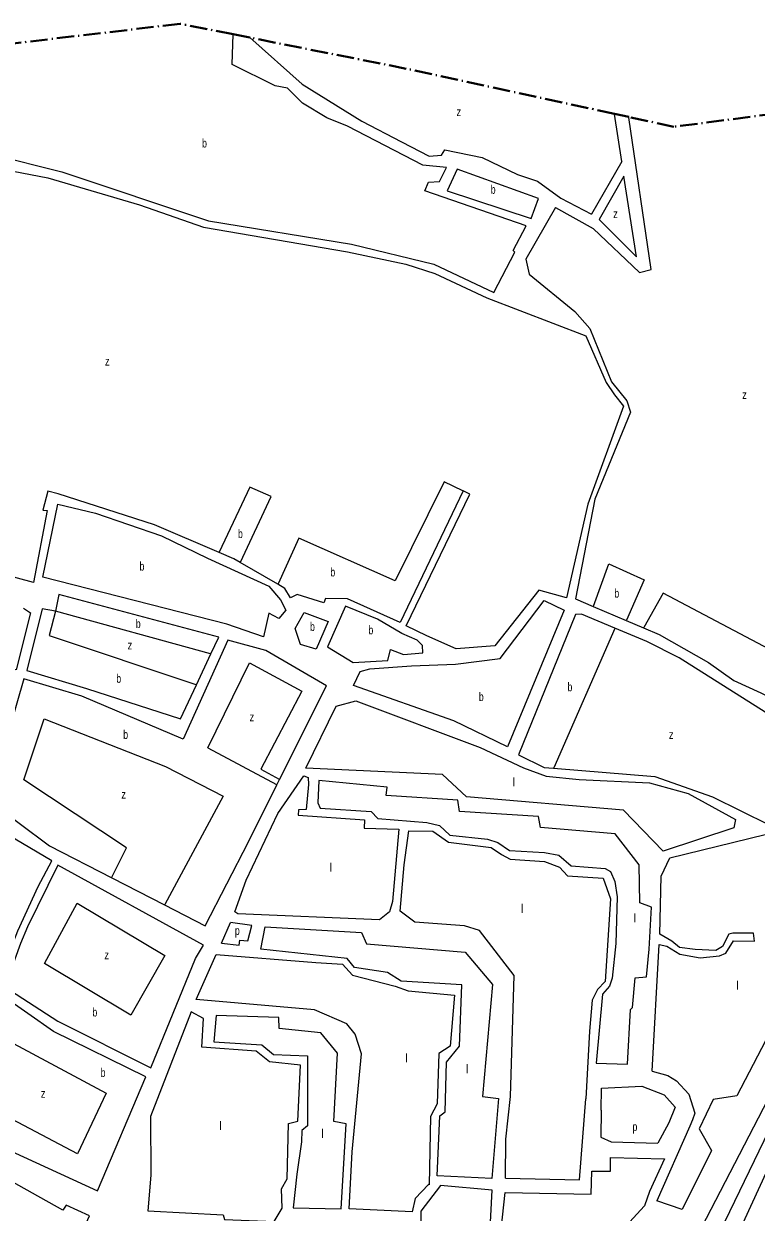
# Model space of a CAD drawing. Extents: x 639657 to 671642, y 222838 to 252123.
# Drawn here: x 649723 to 650568, y 250434 to 251804 of the extents above; entities that cross this region are included whole.
import ezdxf

# ---------------------------------------------------------------- set-up
doc = ezdxf.new("R2010")
doc.units = 0
doc.header["$LTSCALE"] = 4
doc.linetypes.add('DOT_DASHED', pattern=[7.7, 5, -1.2, 0.3, -1.2])
for name, color, linetype, lineweight in [('1', 7, 'Continuous', 13), ('21', 7, 'Continuous', 13), ('4', 7, 'DOT_DASHED', 40), ('57', 7, 'Continuous', 35)]:
    doc.layers.add(name, color=color, linetype=linetype, lineweight=lineweight)
doc.layers.add('7', color=7, linetype='Continuous')

msp = doc.modelspace()

# ---------------------------------------------------------------- linework, layer by layer
at = {"layer": '1'}
for p, q in [((650413.166, 251645.241), (650378.179, 251584.364)), ((650415.803, 251628.15), (650387.108, 251578.222)), ((650342.89, 251602.75), (650378.179, 251584.364)), ((649951.2, 250743.874), (649961.771, 250767.537)), ((650389.367, 250551.21), (650389.791, 250576.718)), ((650462.574, 250495.256), (650445.293, 250457.476)), ((650269.879, 250375.717), (650278.739, 250456.283))]:
    msp.add_line(p, q, dxfattribs=at)
for points in [[(649687.17, 251653.04), (649767.17, 251633.25), (649936.23, 251576.51), (650101.54, 251549.65), (650196.35, 251526.69), (650265.62, 251494.2), (650289.99, 251540.7), (650287.84, 251542.62), (650303.01, 251571.04), (650186.03, 251611.14), (650190.08, 251621.25), (650202.97, 251622.15), (650210.87, 251638.08), (650183.58, 251640.8), (650096.65, 251685.93), (650072.99, 251695.32), (650045.01, 251712.45), (650027.35, 251729.6), (650013.37, 251732.36), (649963.67, 251756.74), (649964.95, 251791.709)], [(649984.075, 251787.915), (650044.52, 251734.16), (650113.18, 251691.56), (650159.23, 251667.61), (650190.86, 251651.35), (650205.25, 251652.46), (650209.1, 251658.49), (650252.09, 251649.8), (650292.97, 251629.91), (650316.19, 251622.45), (650342.89, 251602.75)], [(650868.558, 251728.311), (650873.94, 251663.96), (650866.91, 251561.41), (650819.54, 251053.22), (650792.31, 250960.32), (650503.6, 250364.17), (650397.41, 250169.26), (650436.51, 250167.22), (650922.17, 251222.64), (650999.81, 251417.78), (651103.042, 251685.015)], [(650413.166, 251645.241), (650404.774, 251699.617), (650404.697, 251700.116)], [(650336.847, 251592.166), (650380.435, 251567.94), (650433.547, 251517.065), (650447.108, 251520.456), (650421.546, 251695.984), (650421.473, 251696.484)], [(649482.5, 251677.88), (649750.86, 251626.12), (649856.88, 251595.22), (649930.66, 251569.4), (650096.62, 251541.04), (650163.91, 251526.6), (650197.67, 251515.94), (650257.69, 251487.73), (650371.68, 251443.97), (650395.46, 251390.09), (650404.73, 251376.14), (650415.3, 251362.85), (650373.93, 251249.9), (650349.31, 251141.95), (650317.49, 251150.67), (650266.75, 251086.49), (650222.08, 251083.14), (650188.3, 251098.09), (650164.64, 251109.63), (650237.91, 251261.56), (650230.38, 251265.19)], [(650387.108, 251578.222), (650430.157, 251535.154), (650415.803, 251628.15)], [(650336.847, 251592.166), (650302.69, 251532.35), (650306.39, 251515.16), (650358.92, 251472.31), (650376.6, 251452.37), (650401.47, 251390.97), (650419.14, 251369.31), (650423.26, 251356.21), (650382.29, 251255.94), (650359.84, 251140.68), (650380.28, 251132.023), (650418.48, 251115.844), (650438.466, 251107.379)], [(649763.04, 251262), (649751, 251264.98), (649745.05, 251243.04), (649750.2, 251242.62), (649734.54, 251159.83), (649687.22, 251172.39)], [(649948.631, 251194.197), (649874.03, 251226.19), (649763.04, 251262)], [(650230.38, 251265.19), (650157.54, 251113.69), (650096.66, 251140.82), (650071.52, 251141.4), (650069.38, 251136.23), (650038.63, 251145.82), (650030.91, 251142.15), (650024.64, 251152.87), (650016.392, 251157.628), (649972.995, 251182.664)], [(649972.995, 251182.664), (649965.67, 251186.89), (649948.631, 251194.197)], [(650438.466, 251107.379), (650456.62, 251099.69), (650513.21, 251067.4), (650542.48, 251046.85), (650573.67, 251032.54), (650628.95, 251004.98), (650721.88, 250955.61), (650739.06, 250954.58), (650769.57, 251029.02), (650766.65, 251073.7), (650752.99, 251122.87), (650742.61, 251148.2), (650728.14, 251174.16), (650719.99, 251172.42)], [(649939.106, 251077.266), (649948.31, 251096.79), (649763.8, 251145.94), (649759.77, 251126.59), (649744.51, 251129.34)], [(649723.01, 251130.14), (649730.98, 251124.57), (649714.41, 251058.98), (649669.297, 251070.471)], [(649744.51, 251129.34), (649726.87, 251058.15), (649795.7, 251037.49), (649903.88, 251002.54), (649922.374, 251041.771), (649939.106, 251077.266)], [(650366.98, 251123.08), (650359.89, 251122.63), (650293.96, 250960.85), (650323.65, 250946.53), (650334.663, 250945.634)], [(650334.663, 250945.634), (650451.28, 250936.15), (650517.94, 250912.7), (650583.33, 250880.44), (650667.87, 250835.56), (650685.47, 250841.19), (650727.11, 250925.33), (650722.36, 250936.05), (650608.15, 250991.81), (650479.68, 251072.68), (650442.25, 251091.7), (650405.34, 251107.088), (650366.98, 251123.08)], [(650018.439, 250932.596), (650072.44, 251040.61), (650002.72, 251081.25), (649958.63, 251093.16), (649906.96, 250978.91), (649790.13, 251028.67)], [(649790.13, 251028.67), (649723.25, 251048.47), (649682.39, 250908.46), (649753.02, 250856.22), (649824.738, 250819.322), (649885.546, 250788.037)], [(649885.546, 250788.037), (649932.5, 250763.88), (649982.5, 250860.71), (650015.4, 250926.518), (650018.439, 250932.596)], [(650278.961, 250472.82), (650279.57, 250518.02), (650284.98, 250567.2), (650289.09, 250706.43), (650248.99, 250758.31), (650231.79, 250763.85), (650174.41, 250767.99), (650157.62, 250780.83), (650162.19, 250834.13), (650167.67, 250873.25), (650195.38, 250872.9), (650213.47, 250860.27), (650262.68, 250853.97), (650274.3, 250846.05), (650284.63, 250840.7), (650323.95, 250838.02), (650341.59, 250831.41), (650350.64, 250821.34), (650391.89, 250818.66), (650400.34, 250795.05), (650394.16, 250699.85), (650385.17, 250690.59), (650379.19, 250678.32), (650376.07, 250642.22), (650371.78, 250564.22)], [(650448.16, 250596.45), (650456.55, 250742.14), (650465.37, 250740.44), (650480.21, 250731.03), (650503.85, 250727.02), (650526.19, 250729.44), (650533.27, 250732.26), (650542.03, 250746.68), (650566.52, 250746.32), (650565.21, 250755.55), (650541.58, 250755.49), (650536.86, 250754.4), (650529.38, 250740.2), (650521.66, 250735.45), (650498.03, 250736.67), (650479.76, 250738.98), (650470.93, 250746.05), (650457.38, 250754.17), (650458.69, 250821), (650468.73, 250842.08), (650578.63, 250869.25)], [(650669.03, 250803.98), (650546.19, 250567.94), (650518.92, 250563.57), (650502.7, 250529.79), (650516.73, 250504.7), (650482.99, 250436.93), (650453.875, 250446.799)], [(649951.2, 250743.874), (649971.817, 250741.582), (649972.409, 250747.501), (649981.579, 250746.613), (649986.312, 250764.075), (649961.771, 250767.537)], [(650190.96, 250465.31), (650190.1, 250465.74), (650174.9, 250449.37), (650171.5, 250434.11), (650098.66, 250437.55), (650102.34, 250503.09), (650112.97, 250616.34), (650105.6, 250639.09), (650095.9, 250650.67), (650058.68, 250666.89), (649922.21, 250678.98), (649945.398, 250730.888)], [(649945.398, 250730.888), (650060.24, 250721.47), (650090.97, 250719.84), (650102.61, 250706.98), (650151.85, 250694.44), (650166.69, 250688.9), (650220.41, 250683.89), (650215.21, 250625.01), (650202.13, 250616.59), (650200.36, 250558.58), (650192.67, 250544.16), (650190.96, 250465.31)], [(650448.16, 250596.45), (650466.549, 250591.264), (650476.455, 250585.07), (650490.488, 250569.792), (650497.505, 250547.907), (650495.028, 250540.061), (650491.725, 250533.041), (650453.875, 250446.799)], [(650389.791, 250576.718), (650436.42, 250578.876), (650462.009, 250568.966), (650474.804, 250554.927), (650467.58, 250536.757), (650454.731, 250513.189)], [(650278.961, 250472.82), (650364.602, 250471.102), (650371.78, 250564.22)], [(650389.367, 250551.21), (650388.954, 250520.241), (650400.923, 250514.872), (650454.731, 250513.189)], [(650278.739, 250456.283), (650377.809, 250454.585), (650378.84, 250481.012), (650400.303, 250481.012), (650400.303, 250496.703), (650462.574, 250495.256)], [(650445.293, 250457.476), (650439.514, 250440.959), (650400.51, 250398.841), (650393.265, 250395.292)]]:
    msp.add_lwpolyline(points, dxfattribs=at)
for points in [[(650317.06, 251602.34), (650223.51, 251636.27), (650211.65, 251611.32), (650308.69, 251579.38)], [(649957.51, 251111.64), (649745.26, 251165.88), (649762.65, 251249.96), (649805.87, 251239.55), (649882.01, 251213.31), (649935.16, 251187.88), (650006.16, 251155.4), (650019.31, 251139.75), (650025.79, 251127.73), (650017.44, 251118.04), (650005.82, 251124.46), (649999.88, 251096.93)], [(650219.52, 251000.18), (650103.6, 251041.12), (650111.29, 251057.26), (650122.45, 251060.3), (650170.78, 251063.66), (650221.27, 251065.51), (650272.81, 251072.1), (650323.75, 251139.08), (650346.99, 251127.75), (650281.47, 250970.05)], [(650036.38, 251106.48), (650046.64, 251125), (650074.6, 251114.76), (650060.72, 251082.7), (650042.45, 251088.23)], [(650094.32, 251132.43), (650073.61, 251085.53), (650103.31, 251067.55), (650143.27, 251069.6), (650146.45, 251082.5), (650161.29, 251076.52), (650183.63, 251078.52), (650183.18, 251086.9), (650177.15, 251093.33), (650159.51, 251101.02), (650131.53, 251117.27)], [(650490, 250916.27), (650544.43, 250886.34), (650542.53, 250876.67), (650460.97, 250850.01), (650415.3, 250897.15), (650234.16, 250912.76), (650206.37, 250938.26), (650048.86, 250945.77), (650083.68, 251017), (650106.23, 251023.08), (650249.89, 250969.54), (650300.02, 250946.04), (650326.04, 250936.23), (650364.07, 250932.68), (650445.29, 250928.82)], [(649642.37, 250923.82), (649558.23, 250964.43), (649529.98, 250920.3), (649549.57, 250911.54), (649495.06, 250807.39), (649694.16, 250701.56), (649716.34, 250758.13), (649739.83, 250809.33), (649755.44, 250838.6), (649713.24, 250863.63), (649693, 250879.91), (649669.72, 250902.84)], [(650046.469, 250936.762), (650051.254, 250934.707), (650051.71, 250926.87), (650049.21, 250898.07), (650040.41, 250897.4), (650039.78, 250891.38), (650116.5, 250886.01), (650116.1, 250876.33), (650156.06, 250875.16), (650148.78, 250791.98), (650145.16, 250779.94), (650133.58, 250770.88), (649970.06, 250777.52), (649966.83, 250779.87), (649979.83, 250816.65), (650016.57, 250893.25)], [(650383.69, 250605.5), (650419.701, 250604.308), (650423.47, 250667.28), (650425.83, 250669.65), (650428.74, 250704.03), (650441.84, 250705.14), (650444.97, 250736.95), (650447.62, 250785.3), (650434.29, 250790.42), (650433.52, 250834.03), (650405.71, 250870.05), (650319.33, 250877.33), (650317.36, 250889.79), (650226.04, 250895.76), (650224.07, 250908.65), (650141.56, 250914.01), (650142.39, 250923.68), (650063.54, 250931.33), (650062.51, 250905.84), (650065.32, 250899.4), (650124.2, 250895.48), (650131.75, 250887.55), (650188.48, 250882.98), (650202.88, 250879.37), (650214.95, 250868.23), (650258.14, 250863.62), (650270.18, 250860), (650283.74, 250850.8), (650323.92, 250848.55), (650340.69, 250845.37), (650354.69, 250832.95), (650394.22, 250829.84), (650400.25, 250826.42), (650405.44, 250814.83), (650408.06, 250797.22), (650406.5, 250743.5), (650402.31, 250703.52), (650399.12, 250694.28), (650391.2, 250685.02)], [(649719.39, 250743.31), (649701.39, 250693.68), (649762.41, 250654.04), (649869.8, 250599.98), (649921.43, 250726.24), (649930.63, 250741.74), (649762.54, 250833.68), (649727.45, 250762.71)], [(650271.05, 250564.74), (650263.18, 250472.6), (650200.17, 250475.44), (650203.2, 250544.62), (650209.41, 250549.36), (650210.97, 250606.52), (650226.17, 250625.04), (650228.76, 250695.95), (650158.71, 250700.05), (650142.99, 250710.1), (650104.95, 250715.79), (650096.54, 250726.3), (649996.6, 250736.77), (650001.68, 250762.78), (650113, 250756.21), (650118.62, 250743.12), (650232.52, 250733.56), (650264.2, 250696.04), (650252.54, 250567.1)], [(649757.51, 250642.21), (649698.29, 250683.52), (649646.59, 250579.38), (649636.07, 250576.99), (649622.17, 250550.96), (649665.45, 250523.57), (649808.11, 250458.22), (649864.24, 250589.65)], [(649930.44, 250657.08), (649916.45, 250664.56), (649869.53, 250544.12), (649869.73, 250476.44), (649866.19, 250435.18), (649953.44, 250430.7), (649954.96, 250425.12), (650012.33, 250422.92), (650021.31, 250438.41), (650020.6, 250460.75), (650027.02, 250472.15), (650028.77, 250535.97), (650039.5, 250538.57), (650042.54, 250603.25), (650006.86, 250607.23), (649991.35, 250619.22), (649928.82, 250623.78)], [(650034.2, 250438.88), (650089.42, 250437.74), (650095.16, 250535.51), (650081.18, 250538.26), (650085.25, 250617.12), (650066.06, 250640.49), (650017.92, 250645.29), (650017.67, 250657.97), (649945.26, 250660.35), (649942.55, 250630.26), (649997.99, 250626.76), (650011.35, 250615.63), (650050.46, 250613.8), (650050.69, 250533.23), (650044.26, 250528.06), (650043.65, 250514.95), (650038.17, 250477.34)], [(649672.42, 250489.43), (649613, 250526.87), (649589.73, 250473.73), (649775.9, 250378.22), (649798.95, 250429.41), (649772.27, 250441.8), (649768.21, 250436.2)], [(650190.85, 250209.47), (650191.73, 250203.46), (650234.06, 250199.93), (650235.23, 250238.38), (650221.26, 250240.7), (650224.17, 250350.26), (650243.28, 250351.18), (650255.29, 250361.09), (650258.91, 250370.34), (650263.81, 250459.07), (650204.07, 250464.49), (650181.38, 250435), (650181.54, 250381.29), (650184.35, 250373.78), (650184.12, 250305.68), (650188.66, 250295.82), (650187.44, 250273.69), (650191.98, 250264.46)]]:
    msp.add_lwpolyline(points, close=True, dxfattribs=at)
at = {"layer": '21'}
for points in [[(650230.38, 251265.19), (650229.88, 251265.426), (650208.362, 251275.571), (650151.771, 251161.611), (650040.766, 251210.97), (650016.62, 251158.128), (650016.392, 251157.628)], [(649972.995, 251182.664), (649973.23, 251183.164), (650008.843, 251258.876), (649984.175, 251269.764), (649948.866, 251194.697), (649948.631, 251194.197)], [(650380.28, 251132.023), (650380.465, 251132.523), (650398.519, 251181.29), (650439.2, 251162.636), (650418.701, 251116.344), (650418.48, 251115.844)], [(650719.99, 251172.42), (650719.49, 251172.09), (650670.012, 251139.459), (650655.321, 251101.02), (650624.81, 251106.673), (650611.25, 251068.233), (650460.953, 251147.373), (650438.747, 251107.879), (650438.466, 251107.379)], [(649759.77, 251126.59), (649752.371, 251098.464), (649921.874, 251041.938), (649922.374, 251041.771)], [(649939.106, 251077.266), (649938.606, 251077.404), (649759.77, 251126.59)], [(650405.34, 251107.088), (650405.121, 251106.588), (650334.882, 250946.134), (650334.663, 250945.634)], [(649935.786, 250968.999), (649983.814, 251067.252), (650044.033, 251034.588), (649996.873, 250944.582), (650017.939, 250932.874), (650018.439, 250932.596)], [(649824.738, 250819.322), (649824.982, 250819.822), (649841.611, 250853.849), (649723.35, 250932.242), (649746.567, 251002.651), (649886.594, 250947.485), (649953.342, 250913.37), (649885.816, 250788.537), (649885.546, 250788.037)], [(649935.786, 250968.999), (650014.9, 250926.785), (650015.4, 250926.518)]]:
    msp.add_lwpolyline(points, dxfattribs=at)
for points in [[(649784.794, 250789.969), (649885.868, 250729.727), (649846.69, 250660.77), (649747.293, 250720.291)], [(649711.4, 250628.238), (649818.395, 250570.764), (649785.021, 250501.082), (649674.741, 250559.15)]]:
    msp.add_lwpolyline(points, close=True, dxfattribs=at)
at = {"layer": '4'}
for points in [[(649964.95, 251791.709), (649903.59, 251803.88), (649707.88, 251780.8), (649385.95, 251770.95), (649345.13, 251763.97), (649305.82, 251750.97), (649285.01, 251739.3), (649244.53, 251683.73), (649105.34, 251605.249)], [(650404.697, 251700.116), (650164.59, 251752.11), (649984.075, 251787.915), (649964.95, 251791.709)], [(650653.243, 251708.344), (650473.49, 251685.22), (650421.473, 251696.484), (650404.697, 251700.116)]]:
    msp.add_lwpolyline(points, dxfattribs=at)
at = {"layer": '57', "lineweight": 13}
msp.add_lwpolyline([(650976.92, 251706.59), (650948.417, 251596.85), (650886.075, 251339.041), (650817.499, 251068.757), (650723.986, 250837.976), (650379.029, 250172.663), (650296.945, 250007.374), (650199.276, 249816.096), (650168.106, 249776.593), (650134.857, 249759.961), (650037.188, 249587.395), (649818.992, 249148.704)], dxfattribs=at)

# ---------------------------------------------------------------- texts
at = {"layer": '7'}
for s, width, p in [('z', 0.8, (650222.512, 251697.391)), ('b', 0.75, (649928.984, 251661.216)), ('b', 0.75, (650262.103, 251607.825)), ('z', 0.8, (650403.319, 251579.812)), ('z', 0.8, (649816.941, 251409.854)), ('z', 0.8, (650552.248, 251371.247)), ('b', 0.75, (649970.39, 251210.97)), ('b', 0.75, (649856.769, 251173.445)), ('b', 0.75, (650077.042, 251166.692)), ('b', 0.75, (650404.734, 251142.286)), ('b', 0.75, (649852.494, 251107.174)), ('b', 0.75, (650053.566, 251103.85)), ('b', 0.75, (650120.934, 251099.99)), ('z', 0.8, (649843.062, 251082.495)), ('b', 0.75, (649830.003, 251044.025)), ('b', 0.75, (650350.634, 251034.317)), ('b', 0.75, (650248.364, 251023.012)), ('z', 0.8, (649983.814, 250999.747)), ('b', 0.75, (649837.983, 250979.423)), ('z', 0.8, (650467.61, 250979.32)), ('z', 0.8, (649835.807, 250910.466)), ('p', 0.75, (649966.842, 250753.37)), ('z', 0.8, (649816.218, 250725.372)), ('b', 0.75, (649802.433, 250659.319)), ('b', 0.75, (649811.866, 250589.637)), ('z', 0.8, (649742.941, 250565.683)), ('p', 0.75, (650425.641, 250527.257))]:
    msp.add_text(s, height=10, dxfattribs=dict(at, width=width)).set_placement(p)
for p in [(650287.352, 250924.652), (650076.033, 250826.293), (650296.957, 250778.809), (650426.934, 250767.819), (650545.284, 250690.059), (650163.471, 250606.397), (650233.533, 250593.961), (649948.762, 250528.388), (650066.287, 250519.343)]:
    msp.add_text('l', height=10, dxfattribs=at).set_placement(p)

doc.saveas('drawing.dxf')
